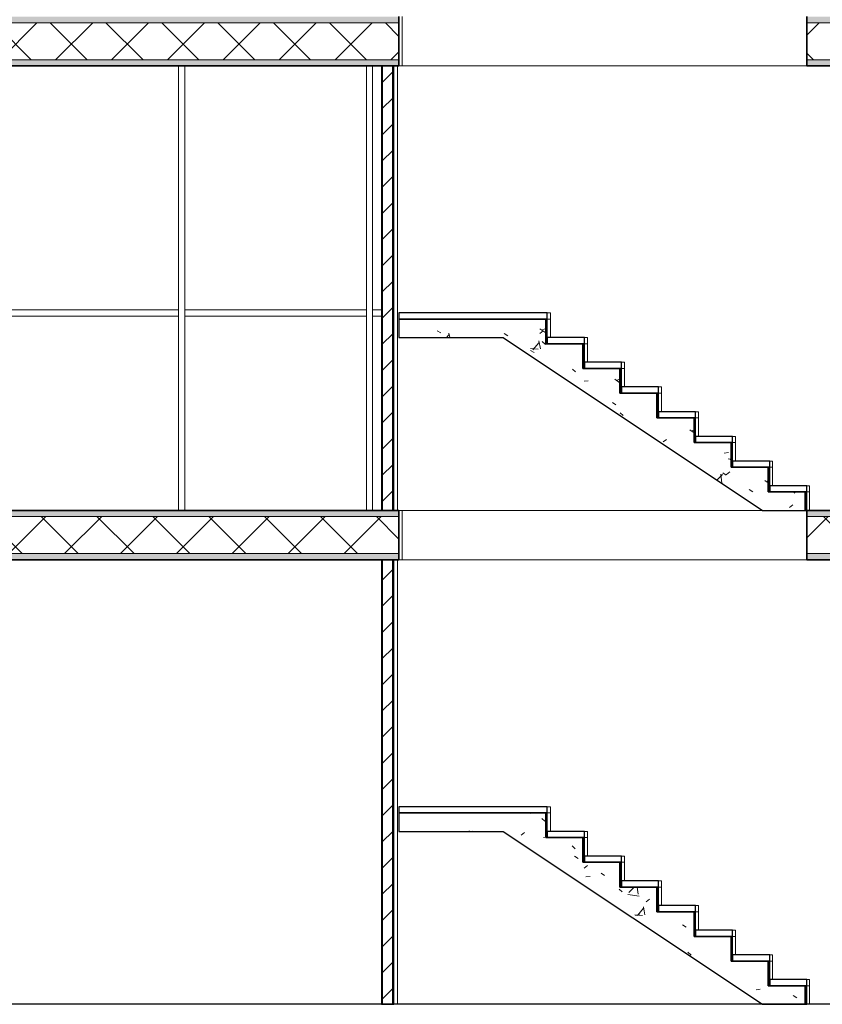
# Model space of a CAD drawing. Header units: inches. Extents: x 424 to 2043, y -237 to 445.
# Tile 885 of 965: x 960 to 967, y 218 to 226. Entities that reach past the tile are written whole.
import ezdxf

# ---------------------------------------------------------------- set-up
doc = ezdxf.new("R2010")
doc.units = ezdxf.units.IN
doc.header["$MEASUREMENT"] = 0
for name, color, linetype, lineweight in [('A-FLOR', 192, 'Continuous', 9), ('A-FLOR-MCUT', 51, 'Continuous', 9), ('A-FLOR-PATT', 8, 'Continuous', 35), ('A-GENM', 13, 'Continuous', 9), ('A-GLAZ-CWMG', 51, 'Continuous', 9), ('A-WALL', 113, 'Continuous', 9), ('A-WALL-PATT', 111, 'Continuous', 25), ('S-STRS', 31, 'Continuous', 9)]:
    doc.layers.add(name, color=color, linetype=linetype, lineweight=lineweight)
pattern_1 = [(108.435, (988.67603, 228.86908), (-0.41678894, 0.83294356), [0.158, -1.159]), (139.399, (988.626028, 229.019077), (-2.49915805, 2.08284494), [0.077, -3.763]), (136.848, (988.984028, 229.069077), (-6.247659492, 5.831057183), [0.183, -8.952]), (109.983, (988.851028, 229.194077), (-1.249748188, 3.331484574), [0.098, -4.778]), (90, (988.81703, 228.86908), (-0.416, 0.417), [0.083, -0.333]), (118.443, (988.817028, 228.953077), (2.9159587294, -5.414786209), [0.227, -11.141]), (84.289, (988.709028, 229.152077), (-0.416051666, -3.748202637), [0.084, -4.102]), (129.806, (988.71703, 229.23608), (1.66603147, -2.08199523), [0.065, -3.188])]
pattern_2 = [(0, (988.56703, 228.86908), (0.406, 0.102), [0.034, -0.271, 0.034, -0.271, -1.626]), (0, (988.56703, 228.86908), (0.406, 0.102), [-0.61, 0.034, -0.576, 0.034, -0.271, -0.711]), (0, (988.56703, 228.86908), (0.406, 0.102), [-1.524, 0.034, -0.17, 0.034, -0.474]), (120, (988.72003, 228.92008), (-0.2913346, 0.30060631), [0.034, -0.271, 0.034, -0.271, -1.626]), (120, (988.72003, 228.92008), (-0.2913346, 0.30060631), [-0.61, 0.034, -0.576, 0.034, -0.271, -0.711]), (120, (988.72003, 228.92008), (-0.2913346, 0.30060631), [-1.524, 0.034, -0.17, 0.034, -0.474]), (240, (988.77103, 229.12308), (-0.1146654, -0.40260631), [0.034, -0.271, 0.034, -0.271, -1.626]), (240, (988.77103, 229.12308), (-0.1146654, -0.40260631), [-0.61, 0.034, -0.576, 0.034, -0.271, -0.711]), (240, (988.77103, 229.12308), (-0.1146654, -0.40260631), [-1.524, 0.034, -0.17, 0.034, -0.474])]
pattern_3 = [(45, (988.56703, 228.86908), (-0.2262742, 0.2262742), []), (135, (988.56703, 228.86908), (-0.2262742, -0.2262742), [])]
pattern_4 = [(0, (988.56703, 228.86908), (0, 0.15), []), (90, (988.56703, 228.86908), (-0.15, 9e-18), [])]
pattern_5 = [(45, (988.56703, 228.86908), (-0.106066, 0.106066), [])]
pattern_6 = [(45, (988.56703, 228.86908), (-0.212132, 0.212132), []), (135, (988.56703, 228.86908), (-0.212132, -0.212132), [])]
pattern_7 = [(50, (988.567, 228.8691), (0.728831, -0.063291), [0.076, -0.838]), (355, (988.567, 228.8691), (-0.140933, 0.764191), [0.061, -0.671]), (100.451, (988.628, 228.8641), (0.587733, 0.700228), [0.065, -0.712]), (46.184, (988.567, 229.0721), (1.084173, -0.168552), [0.114, -1.257]), (96.636, (988.658, 229.0581), (0.950027, 0.989415), [0.097, -1.069]), (351.184, (988.567, 229.0721), (0.94997, 0.990104), [0.091, -1.006]), (21, (988.669, 229.0221), (0.606766, -0.4087), [0.076, -0.838]), (326, (988.669, 229.0221), (0.247225, 0.736702), [0.061, -0.671]), (71.451, (988.72, 228.9881), (0.85352, 0.327495), [0.065, -0.712]), (37.5, (988.56703, 228.86908), (0.0124776, 0.3385577), [0.034, -0.629, 0.034, -0.647, -0.673]), (37.5, (988.56703, 228.86908), (0.0124776, 0.3385577), [-1.343, 0.034, -0.64]), (7.5, (988.56703, 228.86908), (0.2670375, 0.40028), [0.034, -0.355, 0.034, -0.614, -0.257]), (7.5, (988.56703, 228.86908), (0.2670375, 0.40028), [-1.035, 0.034, -0.223]), (327.5, (988.34103, 228.86908), (0.5425395, -0.0231283), [0.034, -0.22, 0.034, -0.759, -1.052]), (327.5, (988.34103, 228.86908), (0.5425395, -0.0231283), [-1.046, 0.034, -1.018]), (317.5, (988.23903, 228.8691), (0.592223, 0.1015895), [0.034, -0.297, 0.034, -0.493, -0.747]), (317.5, (988.23903, 228.8691), (0.592223, 0.1015895), [-0.856, 0.034, -0.713])]

# ---------------------------------------------------------------- blocks, each defined once
blk = doc.blocks.new('Generic Models 1 - Generic Models 1-135348-Section 2')
at = {"layer": 'A-GENM', "lineweight": 25}
blk.add_line((63.9348, 1.6), (-2.9996, 1.6), dxfattribs=at)
blk = doc.blocks.new('Rectangular Mullion - 50 x 150mm-V4-Section 2')
at = {"layer": 'A-GLAZ-CWMG'}
for p, q in [((9.1062, 7.175), (9.1062, 7.225)), ((9.1771, 7.225), (9.1062, 7.225)), ((9.1771, 7.175), (9.1062, 7.175))]:
    blk.add_line(p, q, dxfattribs=at)
blk = doc.blocks.new('Rectangular Mullion - 50 x 150mm-V5-Section 2')
at = {"layer": 'A-GLAZ-CWMG'}
for p, q in [((7.5845, 7.175), (7.5845, 7.225)), ((9.0562, 7.225), (7.5845, 7.225)), ((9.0562, 7.225), (9.0562, 7.175)), ((9.0562, 7.175), (7.5845, 7.175))]:
    blk.add_line(p, q, dxfattribs=at)
blk = doc.blocks.new('Rectangular Mullion - 50 x 150mm-V21-Section 2')
at = {"layer": 'A-GLAZ-CWMG'}
for p, q in [((9.0562, 7.2), (9.0562, 5.6)), ((9.1062, 7.2), (9.1062, 5.6))]:
    blk.add_line(p, q, dxfattribs=at)
blk = doc.blocks.new('Rectangular Mullion - 50 x 150mm-V22-Section 2')
at = {"layer": 'A-GLAZ-CWMG'}
for p, q in [((9.0562, 9.2), (9.0562, 7.2)), ((9.1062, 9.2), (9.1062, 7.2))]:
    blk.add_line(p, q, dxfattribs=at)

msp = doc.modelspace()

# ---------------------------------------------------------------- hatches: boundary and pattern name
at = {"layer": 'A-FLOR-PATT', "lineweight": 9}
h = msp.add_hatch(dxfattribs=at)
h.set_pattern_fill('FP_2', color=256, style=0, pattern_type=2)
h.set_pattern_definition(pattern_2)
h.paths.add_polyline_path([(1012.7941, 226.1001), (1013.3677, 226.1001), (1013.3677, 226.1501), (983.7718, 226.1501), (983.7718, 226.1001), (1012.1003, 226.1001)], flags=0)
h.paths.add_polyline_path([(945.5373, 226.1001), (963.3888, 226.1001), (963.3888, 226.1501), (945.5373, 226.1501)], flags=0)
h.paths.add_polyline_path([(970.4716, 226.1001), (970.5191, 226.1001), (970.5191, 226.1501), (966.6919, 226.1501), (966.6919, 226.1001), (969.7778, 226.1001)], flags=0)
h = msp.add_hatch(dxfattribs=at)
h.set_pattern_fill('FP_3', color=256, style=0, pattern_type=2)
h.set_pattern_definition(pattern_3)
h.paths.add_polyline_path([(969.7778, 225.8001), (970.5191, 225.8001), (970.5191, 226.1001), (966.6919, 226.1001), (966.6919, 225.8001), (969.084, 225.8001)], flags=0)
h.paths.add_polyline_path([(945.8413, 225.8001), (963.3888, 225.8001), (963.3888, 226.1001), (945.5373, 226.1001), (945.5373, 225.8001)], flags=0)
h.paths.add_polyline_path([(1012.7941, 225.8001), (1013.3677, 225.8001), (1013.3677, 226.1001), (983.7718, 226.1001), (983.7718, 225.8001), (1012.1003, 225.8001)], flags=0)
h = msp.add_hatch(dxfattribs=at)
h.set_pattern_fill('FP_1', color=256, style=0, pattern_type=2)
h.set_pattern_definition(pattern_1)
h.paths.add_polyline_path([(945.5373, 225.7501), (963.3888, 225.7501), (963.3888, 225.8001), (945.5373, 225.8001)], flags=0)
h.paths.add_polyline_path([(1013.3677, 225.7501), (1013.3677, 225.8001), (983.7718, 225.8001), (983.7718, 225.7501), (1012.7941, 225.7501)], flags=0)
h.paths.add_polyline_path([(966.6919, 225.7501), (970.5191, 225.7501), (970.5191, 225.8001), (966.6919, 225.8001)], flags=0)
h = msp.add_hatch(dxfattribs=at)
h.set_pattern_fill('FP_2', color=256, style=0, pattern_type=2)
h.set_pattern_definition(pattern_2)
h.paths.add_polyline_path([(1012.7941, 222.1001), (1013.3677, 222.1001), (1013.3677, 222.1501), (983.6228, 222.1501), (983.6228, 222.1001), (1012.1003, 222.1001)], flags=0)
h.paths.add_polyline_path([(949.6572, 222.1001), (963.3888, 222.1001), (963.3888, 222.1501), (949.2902, 222.1501), (949.2902, 222.1001)], flags=0)
h.paths.add_polyline_path([(966.6919, 222.1001), (970.5191, 222.1001), (970.5191, 222.1501), (966.6919, 222.1501)], flags=0)
h = msp.add_hatch(dxfattribs=at)
h.set_pattern_fill('FP_3', color=256, style=0, pattern_type=2)
h.set_pattern_definition(pattern_3)
h.paths.add_polyline_path([(1012.7941, 221.8001), (1013.3677, 221.8001), (1013.3677, 222.1001), (983.6228, 222.1001), (983.6228, 221.8001), (1012.1003, 221.8001)], flags=0)
h.paths.add_polyline_path([(949.6572, 221.8001), (963.3888, 221.8001), (963.3888, 222.1001), (949.2902, 222.1001), (949.2902, 221.8001)], flags=0)
h.paths.add_polyline_path([(966.6919, 221.8001), (970.5191, 221.8001), (970.5191, 222.1001), (966.6919, 222.1001)], flags=0)
h = msp.add_hatch(dxfattribs=at)
h.set_pattern_fill('FP_1', color=256, style=0, pattern_type=2)
h.set_pattern_definition(pattern_1)
h.paths.add_polyline_path([(1012.7941, 221.7501), (1013.3677, 221.7501), (1013.3677, 221.8001), (983.6228, 221.8001), (983.6228, 221.7501), (1012.1003, 221.7501)], flags=0)
h.paths.add_polyline_path([(949.6572, 221.7501), (963.3888, 221.7501), (963.3888, 221.8001), (949.2902, 221.8001), (949.2902, 221.7501)], flags=0)
h.paths.add_polyline_path([(966.6919, 221.7501), (970.5191, 221.7501), (970.5191, 221.8001), (966.6919, 221.8001)], flags=0)
at = {"layer": 'A-WALL-PATT', "lineweight": 9}
h = msp.add_hatch(dxfattribs=at)
h.set_pattern_fill('FP_6', color=256, style=0, pattern_type=2)
h.set_pattern_definition(pattern_6)
h.paths.add_polyline_path([(963.2461, 222.1501), (963.2562, 222.1501), (963.2562, 225.7501), (963.2461, 225.7501), (963.2461, 222.2183)], flags=0)
h = msp.add_hatch(dxfattribs=at)
h.set_pattern_fill('FP_5', color=256, style=0, pattern_type=2)
h.set_pattern_definition(pattern_5)
h.paths.add_polyline_path([(963.2562, 222.1501), (963.3362, 222.1501), (963.3362, 225.7501), (963.2562, 225.7501), (963.2562, 222.2183)], flags=0)
h = msp.add_hatch(dxfattribs=at)
h.set_pattern_fill('FP_4', color=256, style=0, pattern_type=2)
h.set_pattern_definition(pattern_4)
h.paths.add_polyline_path([(963.3362, 222.1501), (963.3462, 222.1501), (963.3462, 225.7501), (963.3362, 225.7501), (963.3362, 222.2183)], flags=0)
h = msp.add_hatch(dxfattribs=at)
h.set_pattern_fill('FP_6', color=256, style=0, pattern_type=2)
h.set_pattern_definition(pattern_6)
h.paths.add_polyline_path([(963.2461, 218.1501), (963.2562, 218.1501), (963.2562, 221.7501), (963.2461, 221.7501), (963.2461, 220.0458)], flags=0)
h = msp.add_hatch(dxfattribs=at)
h.set_pattern_fill('FP_5', color=256, style=0, pattern_type=2)
h.set_pattern_definition(pattern_5)
h.paths.add_polyline_path([(963.2562, 218.1501), (963.3362, 218.1501), (963.3362, 221.7501), (963.2562, 221.7501), (963.2562, 220.0458)], flags=0)
h = msp.add_hatch(dxfattribs=at)
h.set_pattern_fill('FP_4', color=256, style=0, pattern_type=2)
h.set_pattern_definition(pattern_4)
h.paths.add_polyline_path([(963.3362, 218.1501), (963.3462, 218.1501), (963.3462, 221.7501), (963.3362, 221.7501), (963.3362, 220.0458)], flags=0)
at = {"layer": 'S-STRS'}
h = msp.add_hatch(dxfattribs=at)
h.set_pattern_fill('FP_7', color=256, style=0, pattern_type=2)
h.set_pattern_definition(pattern_7)
h.paths.add_polyline_path([(966.6794, 222.1501), (966.6794, 222.3001), (966.3791, 222.3001), (966.3791, 222.5001), (966.0789, 222.5001), (966.0789, 222.7001), (965.7786, 222.7001), (965.7786, 222.9001), (965.4783, 222.9001), (965.4783, 223.1001), (965.178, 223.1001), (965.178, 223.3001), (964.8777, 223.3001), (964.8777, 223.5001), (964.5774, 223.5001), (964.5774, 223.7001), (963.3888, 223.7001), (963.3888, 223.5501), (964.2317, 223.5501), (966.3337, 222.1501)], flags=0)
h = msp.add_hatch(dxfattribs=at)
h.set_pattern_fill('FP_7', color=256, style=0, pattern_type=2)
h.set_pattern_definition(pattern_7)
h.paths.add_polyline_path([(966.6794, 218.1501), (966.6794, 218.3001), (966.3791, 218.3001), (966.3791, 218.5001), (966.0789, 218.5001), (966.0789, 218.7001), (965.7786, 218.7001), (965.7786, 218.9001), (965.4783, 218.9001), (965.4783, 219.1001), (965.178, 219.1001), (965.178, 219.3001), (964.8777, 219.3001), (964.8777, 219.5001), (964.5774, 219.5001), (964.5774, 219.7001), (963.3888, 219.7001), (963.3888, 219.5501), (964.2317, 219.5501), (966.3337, 218.1501)], flags=0)

# ---------------------------------------------------------------- linework, layer by layer
at = {"layer": 'A-FLOR', "lineweight": 35}
for p, q in [((963.3888, 225.7501), (963.3888, 226.1501)), ((966.6919, 226.1501), (966.6919, 225.7501)), ((945.9836, 225.7501), (963.3888, 225.7501)), ((966.6919, 225.7501), (970.5191, 225.7501)), ((963.3888, 222.1501), (949.3601, 222.1501)), ((963.3888, 221.7501), (963.3888, 222.1501)), ((970.5191, 222.1501), (966.6919, 222.1501)), ((966.6919, 222.1501), (966.6919, 221.7501)), ((949.7346, 221.7501), (963.3888, 221.7501)), ((966.6919, 221.7501), (970.5191, 221.7501))]:
    msp.add_line(p, q, dxfattribs=at)
at = {"layer": 'A-FLOR'}
for p, q in [((963.4159, 226.1501), (963.4159, 225.7501)), ((966.6919, 225.7501), (963.3888, 225.7501)), ((963.3888, 222.1501), (966.3337, 222.1501)), ((963.4159, 222.1501), (963.4159, 221.7501)), ((966.6919, 221.7501), (963.3888, 221.7501))]:
    msp.add_line(p, q, dxfattribs=at)
at = {"layer": 'A-FLOR-MCUT'}
for p, q in [((963.3888, 226.1001), (945.6538, 226.1001)), ((970.5191, 226.1001), (966.6919, 226.1001)), ((963.3888, 225.8001), (945.9365, 225.8001)), ((970.5191, 225.8001), (966.6919, 225.8001)), ((963.3888, 222.1001), (949.4069, 222.1001)), ((970.5191, 222.1001), (966.6919, 222.1001)), ((963.3888, 221.8001), (949.6878, 221.8001)), ((970.5191, 221.8001), (966.6919, 221.8001))]:
    msp.add_line(p, q, dxfattribs=at)
at = {"layer": 'A-WALL', "lineweight": 25}
for p, q in [((963.2461, 225.7501), (963.2461, 222.1501)), ((963.3462, 222.1501), (963.3462, 225.7501)), ((963.2461, 221.7501), (963.2461, 218.1501)), ((963.3462, 218.1501), (963.3462, 221.7501)), ((963.2461, 218.1501), (963.3462, 218.1501))]:
    msp.add_line(p, q, dxfattribs=at)
at = {"layer": 'A-WALL'}
for p, q in [((963.2562, 222.1501), (963.2562, 225.7501)), ((963.3362, 222.1501), (963.3362, 225.7501)), ((963.3756, 225.7501), (963.3756, 222.1501)), ((963.2562, 218.1501), (963.2562, 221.7501)), ((963.3362, 218.1501), (963.3362, 221.7501)), ((963.3756, 218.1501), (963.3756, 221.7501))]:
    msp.add_line(p, q, dxfattribs=at)
at = {"layer": 'S-STRS', "lineweight": 25}
for p, q in [((964.5899, 223.7501), (963.3888, 223.7501)), ((963.3888, 223.7501), (963.3888, 223.7001)), ((964.5774, 223.7001), (963.3888, 223.7001)), ((963.3888, 223.7001), (963.3888, 223.5501)), ((963.3888, 223.7001), (964.5899, 223.7001)), ((964.5774, 223.5001), (964.5774, 223.7001)), ((964.5899, 223.7001), (964.5774, 223.7001)), ((964.5774, 223.7001), (964.5774, 223.5001)), ((964.5899, 223.7001), (964.5899, 223.7501)), ((964.5899, 223.5001), (964.5899, 223.7001)), ((963.3888, 223.5501), (964.2317, 223.5501)), ((964.2317, 223.5501), (966.3337, 222.1501)), ((964.8902, 223.5501), (964.5899, 223.5501)), ((964.5899, 223.5501), (964.5899, 223.5001)), ((964.8902, 223.5001), (964.8902, 223.5501)), ((964.8777, 223.5001), (964.5774, 223.5001)), ((964.5774, 223.5001), (964.5899, 223.5001)), ((964.5899, 223.5001), (964.8902, 223.5001)), ((964.8777, 223.3001), (964.8777, 223.5001)), ((964.8902, 223.5001), (964.8777, 223.5001)), ((964.8777, 223.5001), (964.8777, 223.3001)), ((964.8902, 223.3001), (964.8902, 223.5001)), ((965.178, 223.3001), (964.8777, 223.3001)), ((964.8777, 223.3001), (964.8902, 223.3001)), ((965.1905, 223.3501), (964.8902, 223.3501)), ((964.8902, 223.3501), (964.8902, 223.3001)), ((964.8902, 223.3001), (965.1905, 223.3001)), ((965.178, 223.1001), (965.178, 223.3001)), ((965.1905, 223.3001), (965.178, 223.3001)), ((965.178, 223.3001), (965.178, 223.1001)), ((965.1905, 223.3001), (965.1905, 223.3501)), ((965.1905, 223.1001), (965.1905, 223.3001)), ((965.4908, 223.1501), (965.1905, 223.1501)), ((965.1905, 223.1501), (965.1905, 223.1001)), ((965.4908, 223.1001), (965.4908, 223.1501)), ((965.4783, 223.1001), (965.178, 223.1001)), ((965.178, 223.1001), (965.1905, 223.1001)), ((965.1905, 223.1001), (965.4908, 223.1001)), ((965.4783, 222.9001), (965.4783, 223.1001)), ((965.4908, 223.1001), (965.4783, 223.1001)), ((965.4783, 223.1001), (965.4783, 222.9001)), ((965.4908, 222.9001), (965.4908, 223.1001)), ((965.7911, 222.9501), (965.4908, 222.9501)), ((965.4908, 222.9501), (965.4908, 222.9001)), ((965.7911, 222.9001), (965.7911, 222.9501)), ((965.7786, 222.9001), (965.4783, 222.9001)), ((965.4783, 222.9001), (965.4908, 222.9001)), ((965.4908, 222.9001), (965.7911, 222.9001)), ((965.7786, 222.7001), (965.7786, 222.9001)), ((965.7911, 222.9001), (965.7786, 222.9001)), ((965.7786, 222.9001), (965.7786, 222.7001)), ((965.7911, 222.7001), (965.7911, 222.9001)), ((966.0914, 222.7501), (965.7911, 222.7501)), ((965.7911, 222.7501), (965.7911, 222.7001)), ((966.0914, 222.7001), (966.0914, 222.7501)), ((966.0789, 222.7001), (965.7786, 222.7001)), ((965.7786, 222.7001), (965.7911, 222.7001)), ((965.7911, 222.7001), (966.0914, 222.7001)), ((966.0789, 222.5001), (966.0789, 222.7001)), ((966.0914, 222.7001), (966.0789, 222.7001)), ((966.0789, 222.7001), (966.0789, 222.5001)), ((966.0914, 222.5001), (966.0914, 222.7001)), ((966.3917, 222.5501), (966.0914, 222.5501)), ((966.0914, 222.5501), (966.0914, 222.5001)), ((966.3917, 222.5001), (966.3917, 222.5501)), ((966.3791, 222.5001), (966.0789, 222.5001)), ((966.0789, 222.5001), (966.0914, 222.5001)), ((966.0914, 222.5001), (966.3917, 222.5001)), ((966.3791, 222.3001), (966.3791, 222.5001)), ((966.3917, 222.5001), (966.3791, 222.5001)), ((966.3791, 222.5001), (966.3791, 222.3001)), ((966.3917, 222.3001), (966.3917, 222.5001)), ((966.6919, 222.3501), (966.3917, 222.3501)), ((966.3917, 222.3501), (966.3917, 222.3001)), ((966.6919, 222.3001), (966.6919, 222.3501)), ((966.6794, 222.3001), (966.3791, 222.3001)), ((966.3791, 222.3001), (966.3917, 222.3001)), ((966.3917, 222.3001), (966.6919, 222.3001)), ((966.6794, 222.1501), (966.6794, 222.3001)), ((966.6919, 222.3001), (966.6794, 222.3001)), ((966.6794, 222.3001), (966.6794, 222.1501)), ((966.6919, 222.1501), (966.6919, 222.3001)), ((966.3337, 222.1501), (966.6794, 222.1501)), ((966.6794, 222.1501), (966.6919, 222.1501)), ((964.5899, 219.7501), (963.3888, 219.7501)), ((963.3888, 219.7501), (963.3888, 219.7001)), ((964.5899, 219.7001), (964.5899, 219.7501)), ((964.5774, 219.7001), (963.3888, 219.7001)), ((963.3888, 219.7001), (963.3888, 219.5501)), ((963.3888, 219.7001), (964.5899, 219.7001)), ((964.5774, 219.5001), (964.5774, 219.7001)), ((964.5899, 219.7001), (964.5774, 219.7001)), ((964.5774, 219.7001), (964.5774, 219.5001)), ((964.5899, 219.5001), (964.5899, 219.7001)), ((963.3888, 219.5501), (964.2317, 219.5501)), ((964.2317, 219.5501), (966.3337, 218.1501)), ((964.8777, 219.5001), (964.5774, 219.5001)), ((964.5774, 219.5001), (964.5899, 219.5001)), ((964.8902, 219.5501), (964.5899, 219.5501)), ((964.5899, 219.5501), (964.5899, 219.5001)), ((964.5899, 219.5001), (964.8902, 219.5001)), ((964.8777, 219.3001), (964.8777, 219.5001)), ((964.8902, 219.5001), (964.8777, 219.5001)), ((964.8777, 219.5001), (964.8777, 219.3001)), ((964.8902, 219.5001), (964.8902, 219.5501)), ((964.8902, 219.3001), (964.8902, 219.5001)), ((965.1905, 219.3501), (964.8902, 219.3501)), ((964.8902, 219.3501), (964.8902, 219.3001)), ((965.1905, 219.3001), (965.1905, 219.3501)), ((965.178, 219.3001), (964.8777, 219.3001)), ((964.8777, 219.3001), (964.8902, 219.3001)), ((964.8902, 219.3001), (965.1905, 219.3001)), ((965.178, 219.1001), (965.178, 219.3001)), ((965.1905, 219.3001), (965.178, 219.3001)), ((965.178, 219.3001), (965.178, 219.1001)), ((965.1905, 219.1001), (965.1905, 219.3001)), ((965.4783, 219.1001), (965.178, 219.1001)), ((965.178, 219.1001), (965.1905, 219.1001)), ((965.4908, 219.1501), (965.1905, 219.1501)), ((965.1905, 219.1501), (965.1905, 219.1001)), ((965.1905, 219.1001), (965.4908, 219.1001)), ((965.4783, 218.9001), (965.4783, 219.1001)), ((965.4908, 219.1001), (965.4783, 219.1001)), ((965.4783, 219.1001), (965.4783, 218.9001)), ((965.4908, 219.1001), (965.4908, 219.1501)), ((965.4908, 218.9001), (965.4908, 219.1001)), ((965.7911, 218.9501), (965.4908, 218.9501)), ((965.4908, 218.9501), (965.4908, 218.9001)), ((965.7911, 218.9001), (965.7911, 218.9501)), ((965.7786, 218.9001), (965.4783, 218.9001)), ((965.4783, 218.9001), (965.4908, 218.9001)), ((965.4908, 218.9001), (965.7911, 218.9001)), ((965.7786, 218.7001), (965.7786, 218.9001)), ((965.7911, 218.9001), (965.7786, 218.9001)), ((965.7786, 218.9001), (965.7786, 218.7001)), ((965.7911, 218.7001), (965.7911, 218.9001)), ((966.0789, 218.7001), (965.7786, 218.7001)), ((965.7786, 218.7001), (965.7911, 218.7001)), ((966.0914, 218.7501), (965.7911, 218.7501)), ((965.7911, 218.7501), (965.7911, 218.7001)), ((965.7911, 218.7001), (966.0914, 218.7001)), ((966.0789, 218.5001), (966.0789, 218.7001)), ((966.0914, 218.7001), (966.0789, 218.7001)), ((966.0789, 218.7001), (966.0789, 218.5001)), ((966.0914, 218.7001), (966.0914, 218.7501)), ((966.0914, 218.5001), (966.0914, 218.7001)), ((966.3917, 218.5501), (966.0914, 218.5501)), ((966.0914, 218.5501), (966.0914, 218.5001)), ((966.3917, 218.5001), (966.3917, 218.5501)), ((966.3791, 218.5001), (966.0789, 218.5001)), ((966.0789, 218.5001), (966.0914, 218.5001)), ((966.0914, 218.5001), (966.3917, 218.5001)), ((966.3791, 218.3001), (966.3791, 218.5001)), ((966.3917, 218.5001), (966.3791, 218.5001)), ((966.3791, 218.5001), (966.3791, 218.3001)), ((966.3917, 218.3001), (966.3917, 218.5001)), ((966.6794, 218.3001), (966.3791, 218.3001)), ((966.3791, 218.3001), (966.3917, 218.3001)), ((966.6919, 218.3501), (966.3917, 218.3501)), ((966.3917, 218.3501), (966.3917, 218.3001)), ((966.3917, 218.3001), (966.6919, 218.3001)), ((966.6794, 218.1501), (966.6794, 218.3001)), ((966.6919, 218.3001), (966.6794, 218.3001)), ((966.6794, 218.3001), (966.6794, 218.1501)), ((966.6919, 218.3001), (966.6919, 218.3501)), ((966.6919, 218.1501), (966.6919, 218.3001)), ((966.3337, 218.1501), (966.6794, 218.1501)), ((966.6794, 218.1501), (966.6919, 218.1501))]:
    msp.add_line(p, q, dxfattribs=at)
at = {"layer": 'S-STRS'}
for p, q in [((964.5899, 223.7501), (964.6148, 223.7501)), ((964.6148, 223.7001), (964.5899, 223.7001)), ((964.6148, 223.7001), (964.5899, 223.7001)), ((964.6148, 223.7001), (964.6148, 223.7501)), ((964.6148, 223.7001), (964.6148, 223.5501)), ((964.8902, 223.5501), (964.9145, 223.5501)), ((964.9145, 223.5001), (964.9145, 223.5501)), ((964.9145, 223.5001), (964.8902, 223.5001)), ((964.9145, 223.5001), (964.8902, 223.5001)), ((964.9145, 223.5001), (964.9145, 223.3501)), ((965.1905, 223.3501), (965.2142, 223.3501)), ((965.2142, 223.3001), (965.1905, 223.3001)), ((965.2142, 223.3001), (965.1905, 223.3001)), ((965.2142, 223.3001), (965.2142, 223.3501)), ((965.2142, 223.3001), (965.2142, 223.1501)), ((965.4908, 223.1501), (965.5139, 223.1501)), ((965.5139, 223.1001), (965.5139, 223.1501)), ((965.5139, 223.1001), (965.4908, 223.1001)), ((965.5139, 223.1001), (965.4908, 223.1001)), ((965.5139, 223.1001), (965.5139, 222.9501)), ((965.7911, 222.9501), (965.8136, 222.9501)), ((965.8136, 222.9001), (965.8136, 222.9501)), ((965.8136, 222.9001), (965.7911, 222.9001)), ((965.8136, 222.9001), (965.7911, 222.9001)), ((965.8136, 222.9001), (965.8136, 222.7501)), ((966.0914, 222.7501), (966.1133, 222.7501)), ((966.1133, 222.7001), (966.1133, 222.7501)), ((966.1133, 222.7001), (966.0914, 222.7001)), ((966.1133, 222.7001), (966.0914, 222.7001)), ((966.1133, 222.7001), (966.1133, 222.5501)), ((966.3917, 222.5501), (966.413, 222.5501)), ((966.413, 222.5001), (966.413, 222.5501)), ((966.413, 222.5001), (966.3917, 222.5001)), ((966.413, 222.5001), (966.3917, 222.5001)), ((966.413, 222.5001), (966.413, 222.3501)), ((966.6919, 222.3501), (966.7128, 222.3501)), ((966.7128, 222.3001), (966.7128, 222.3501)), ((966.7128, 222.3001), (966.6919, 222.3001)), ((966.7128, 222.3001), (966.6919, 222.3001)), ((966.7128, 222.3001), (966.7128, 222.1501)), ((964.5899, 219.7501), (964.6148, 219.7501)), ((964.6148, 219.7001), (964.6148, 219.7501)), ((964.6148, 219.7001), (964.5899, 219.7001)), ((964.6148, 219.7001), (964.5899, 219.7001)), ((964.6148, 219.7001), (964.6148, 219.5501)), ((964.8902, 219.5501), (964.9145, 219.5501)), ((964.9145, 219.5001), (964.8902, 219.5001)), ((964.9145, 219.5001), (964.8902, 219.5001)), ((964.9145, 219.5001), (964.9145, 219.5501)), ((964.9145, 219.5001), (964.9145, 219.3501)), ((965.1905, 219.3501), (965.2142, 219.3501)), ((965.2142, 219.3001), (965.2142, 219.3501)), ((965.2142, 219.3001), (965.1905, 219.3001)), ((965.2142, 219.3001), (965.1905, 219.3001)), ((965.2142, 219.3001), (965.2142, 219.1501)), ((965.4908, 219.1501), (965.5139, 219.1501)), ((965.5139, 219.1001), (965.4908, 219.1001)), ((965.5139, 219.1001), (965.4908, 219.1001)), ((965.5139, 219.1001), (965.5139, 219.1501)), ((965.5139, 219.1001), (965.5139, 218.9501)), ((965.7911, 218.9501), (965.8136, 218.9501)), ((965.8136, 218.9001), (965.8136, 218.9501)), ((965.8136, 218.9001), (965.7911, 218.9001)), ((965.8136, 218.9001), (965.7911, 218.9001)), ((965.8136, 218.9001), (965.8136, 218.7501)), ((966.0914, 218.7501), (966.1133, 218.7501)), ((966.1133, 218.7001), (966.0914, 218.7001)), ((966.1133, 218.7001), (966.0914, 218.7001)), ((966.1133, 218.7001), (966.1133, 218.7501)), ((966.1133, 218.7001), (966.1133, 218.5501)), ((966.3917, 218.5501), (966.413, 218.5501)), ((966.413, 218.5001), (966.413, 218.5501)), ((966.413, 218.5001), (966.3917, 218.5001)), ((966.413, 218.5001), (966.3917, 218.5001)), ((966.413, 218.5001), (966.413, 218.3501)), ((966.6919, 218.3501), (966.7128, 218.3501)), ((966.7128, 218.3001), (966.6919, 218.3001)), ((966.7128, 218.3001), (966.6919, 218.3001)), ((966.7128, 218.3001), (966.7128, 218.3501)), ((966.7128, 218.3001), (966.7128, 218.1501))]:
    msp.add_line(p, q, dxfattribs=at)

# ---------------------------------------------------------------- block references
at = {"layer": 'A-GENM'}
msp.add_blockref('Generic Models 1 - Generic Models 1-135348-Section 2', (954.069, 216.5501), dxfattribs=at)
at = {"layer": 'A-GLAZ-CWMG'}
for name, p in [('Rectangular Mullion - 50 x 150mm-V22-Section 2', (952.5473, 216.5501)), ('Rectangular Mullion - 50 x 150mm-V22-Section 2', (954.069, 216.5501)), ('Rectangular Mullion - 50 x 150mm-V5-Section 2', (952.5473, 216.5501)), ('Rectangular Mullion - 50 x 150mm-V21-Section 2', (952.5473, 216.5501)), ('Rectangular Mullion - 50 x 150mm-V5-Section 2', (954.069, 216.5501)), ('Rectangular Mullion - 50 x 150mm-V21-Section 2', (954.069, 216.5501)), ('Rectangular Mullion - 50 x 150mm-V4-Section 2', (954.069, 216.5501))]:
    msp.add_blockref(name, p, dxfattribs=at)

doc.saveas('drawing.dxf')
